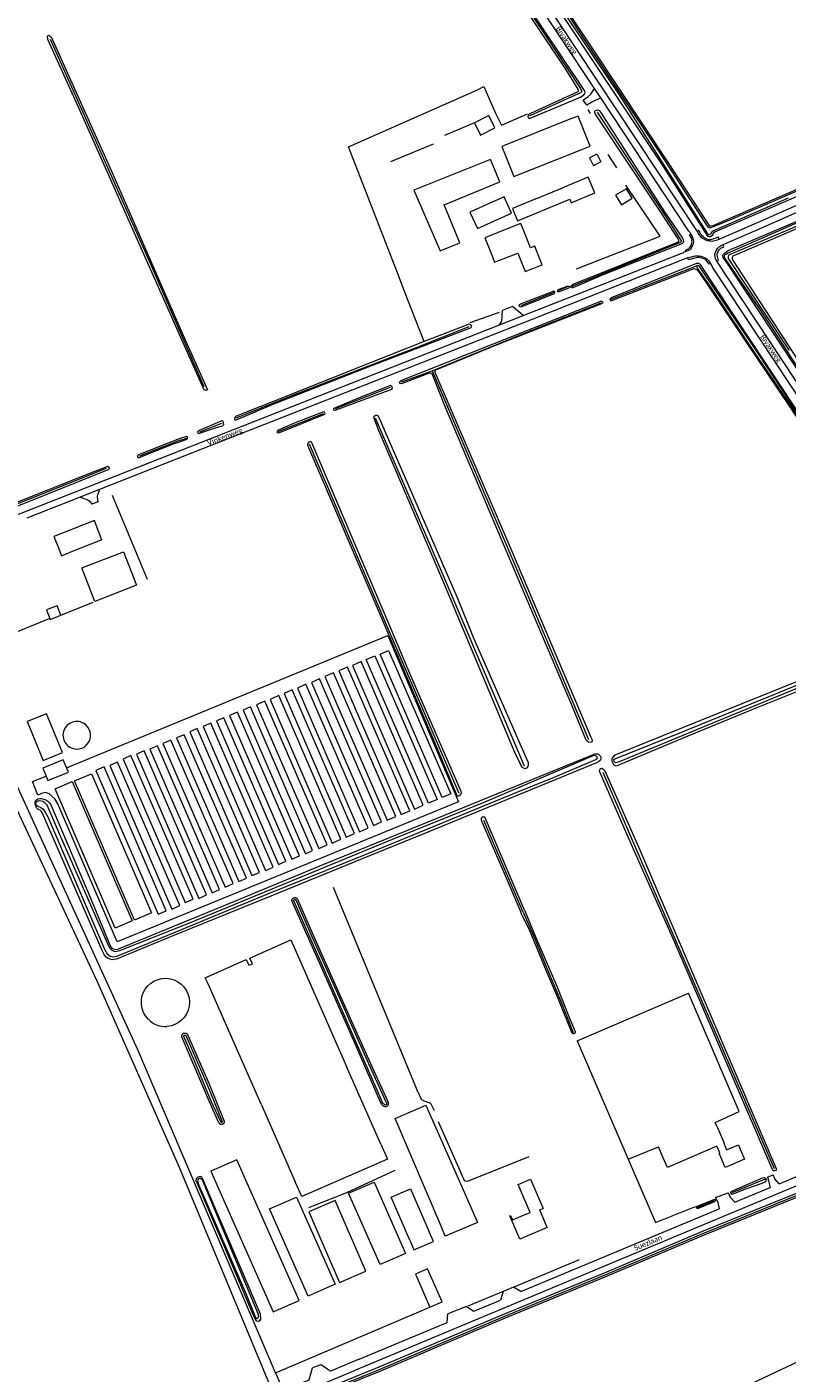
# Model space of a CAD drawing. Extents: x 177628 to 188968, y 384226 to 390673.
# Tile 316 of 393: x 184917 to 185276, y 388135 to 388769. Entities that reach past the tile are written whole.
import ezdxf

# ---------------------------------------------------------------- set-up
doc = ezdxf.new("R2010")
doc.units = 0
for name, color, linetype, lineweight in [('B01_F', 14, 'Continuous', 9), ('B01_T', 14, 'Continuous', 9), ('B02_F', 14, 'Continuous', 9), ('B02_T', 14, 'Continuous', 9), ('B03_T', 14, 'Continuous', 9), ('B11_S', 14, 'Continuous', 9), ('B14_F', 14, 'Continuous', 9), ('T01_F', 253, 'Continuous', 9), ('T02_F', 253, 'RASTER', 9), ('T03_T', 253, 'Continuous', 9), ('T04_F', 253, 'HAAG', 9), ('T05_F', 253, 'Continuous', 9), ('T07_F', 253, 'Continuous', 9), ('T09_F', 253, 'Continuous', 9), ('T22_F', 253, 'Continuous', 9), ('V00_F', 8, 'Continuous', 9), ('V00_T', 8, 'Continuous', 9), ('V06_F', 8, 'Continuous', 9), ('V06_T', 8, 'Continuous', 9), ('W01_F', 253, 'Continuous', 9), ('Z06', 7, 'Continuous', 9)]:
    doc.layers.add(name, color=color, linetype=linetype, lineweight=lineweight)
doc.styles.add('Legend', font='calibri.ttf')
doc.linetypes.add('HAAG', pattern='A,4,-1,[5,TOPOCAD.SHX,S=0.35,R=0,X=-0.35,Y=-0.35],-1', length=6)
doc.linetypes.add('RASTER', pattern='A,4,-1,[4,TOPOCAD.SHX,S=0.5,R=0,X=-0.5,Y=0],-1', length=6)

msp = doc.modelspace()

# ---------------------------------------------------------------- linework, layer by layer
at = {"layer": 'B01_F', "linetype": 'Continuous'}
for points in [[(185154.61, 388226.11), (185160.512, 388212.344)], [(185162.483, 388203.393), (185162.423, 388203.367)]]:
    msp.add_lwpolyline(points, dxfattribs=at)
at = {"layer": 'B01_T', "linetype": 'Continuous'}
for points in [[(185147.476, 388675.733), (185133.057, 388670.049), (185135.818, 388663.092)], [(185158.22, 388661.971), (185156.619, 388665.989), (185154.619, 388665.201), (185152.876, 388669.623)], [(185135.818, 388663.092), (185137.627, 388658.448), (185148.633, 388662.735), (185151.97, 388654.166), (185160.037, 388657.308), (185158.22, 388661.971)], [(184950.798, 388531.973), (184948.977, 388536.654), (184929.868, 388529.225), (184931.682, 388524.561)], [(184952.53, 388527.522), (184950.798, 388531.973)], [(184931.682, 388524.561), (184933.42, 388520.092), (184936.905, 388521.447)], [(185242.482, 388250.89), (185241.576, 388252.854), (185252.869, 388258.064), (185229.079, 388313.823)], [(185176.595, 388291.43), (185200.646, 388235.517)], [(185242.482, 388250.89), (185245.808, 388243.191), (185245.654, 388243.124), (185247.028, 388239.945), (185252.535, 388242.324), (185253.413, 388240.255)], [(185200.646, 388235.517), (185214.942, 388241.318)], [(185217.136, 388236.273), (185214.942, 388241.318)], [(185253.413, 388240.255), (185255.474, 388235.532), (185246.394, 388231.572), (185243.425, 388238.375), (185243.794, 388238.537), (185242.398, 388241.741), (185219.17, 388231.61), (185217.136, 388236.273)], [(185162.483, 388203.393), (185158.995, 388211.664), (185160.512, 388212.344)], [(185162.423, 388203.367), (185149.512, 388197.831), (185144.785, 388208.856), (185145.154, 388209.014), (185146.042, 388206.943), (185150.181, 388208.717)]]:
    msp.add_lwpolyline(points, dxfattribs=at)
at = {"layer": 'B02_F', "linetype": 'Continuous'}
for points in [[(185182.35, 388707.621), (185185.747, 388709.51), (185187.749, 388705.883), (185184.266, 388703.989)], [(184926.222, 388416.172), (184927.059, 388414.118), (184936.695, 388418.047), (184934.306, 388423.907), (184924.67, 388419.978), (184926.222, 388416.172)], [(185016.108, 388235.324), (185003.889, 388229.914), (185033.258, 388163.578), (185045.477, 388168.988)]]:
    msp.add_lwpolyline(points, dxfattribs=at)
at = {"layer": 'B02_T', "linetype": 'Continuous'}
for points in [[(185172.351, 388725.538), (185141.062, 388713.014), (185146.736, 388698.839), (185178.025, 388711.363)], [(185178.025, 388711.363), (185182.676, 388713.226), (185176.995, 388727.398), (185172.351, 388725.538)], [(185140.101, 388696.357), (185135.765, 388706.878), (185099.609, 388692.503), (185111.96, 388663.829), (185121.265, 388667.664), (185113.891, 388685.555), (185140.101, 388696.357)], [(185157.054, 388688.403), (185146.08, 388683.796), (185148.498, 388677.931), (185173.058, 388688.21), (185173.764, 388686.522), (185184.919, 388691.191), (185181.816, 388698.614), (185170.465, 388693.848)], [(185145.652, 388681.538), (185142.183, 388689.31), (185126.024, 388682.098), (185129.493, 388674.326), (185145.652, 388681.538)], [(184949.185, 388498.549), (184943.045, 388514.335), (184962.636, 388521.956), (184968.775, 388506.167), (184949.185, 388498.549)], [(185083.937, 388242.659), (185067.829, 388279.272)], [(185027.523, 388261.539), (185043.631, 388224.926)], [(185127.55, 388210.36), (185129.51, 388205.76), (185114.37, 388199.31), (185112.41, 388203.91)], [(185097.626, 388197.346), (185099.612, 388192.758), (185108.792, 388196.73), (185106.806, 388201.319)], [(185107.149, 388165.816), (185112.844, 388168.301), (185106.045, 388183.883), (185100.35, 388181.397), (185107.149, 388165.816)]]:
    msp.add_lwpolyline(points, dxfattribs=at)
at = {"layer": 'B03_T', "linetype": 'Continuous'}
for points in [[(185194.642, 388690.135), (185197.389, 388685.555), (185202.538, 388688.643), (185199.847, 388693.131), (185194.642, 388690.135)], [(184924.766, 388423.507), (184933.867, 388427.234), (184926.349, 388445.591), (184917.248, 388441.864), (184924.766, 388423.507)]]:
    msp.add_lwpolyline(points, dxfattribs=at)
at = {"layer": 'B11_S', "linetype": 'Continuous'}
for points in [[(185152.876, 388669.623), (185150.065, 388676.754), (185147.476, 388675.733)], [(184952.53, 388527.522), (184936.905, 388521.447)], [(185176.595, 388291.43), (185229.079, 388313.823)], [(185150.181, 388208.717), (185154.343, 388210.501), (185148.732, 388223.589), (185154.61, 388226.11)]]:
    msp.add_lwpolyline(points, dxfattribs=at)
at = {"layer": 'B14_F', "linetype": 'Continuous'}
for points in [[(185128.088, 388724.22), (185130.949, 388718.421), (185137.806, 388721.804), (185134.945, 388727.603), (185128.088, 388724.22)], [(185182.35, 388707.621), (185184.266, 388703.989)], [(185157.054, 388688.403), (185170.465, 388693.848)], [(184933.097, 388491.994), (184931.396, 388496.424), (184926.429, 388494.516)], [(184926.429, 388494.516), (184927.988, 388490.455)], [(184927.988, 388490.455), (184928.129, 388490.087), (184933.097, 388491.994)], [(185106.417, 388403.412), (185077.13, 388471.101), (185081.212, 388472.867), (185110.498, 388405.178), (185106.417, 388403.412)], [(185112.94, 388406.088), (185083.636, 388473.728), (185087.641, 388475.463), (185116.946, 388407.824), (185112.94, 388406.088)], [(185086.989, 388395.432), (185091.046, 388397.188), (185061.731, 388464.915), (185057.674, 388463.159), (185086.989, 388395.432)], [(185093.586, 388398.108), (185097.643, 388399.864), (185068.328, 388467.591), (185064.271, 388465.835), (185093.586, 388398.108)], [(185099.943, 388400.664), (185104, 388402.42), (185074.685, 388470.147), (185070.628, 388468.391), (185099.943, 388400.664)], [(185073.962, 388389.983), (185078.019, 388391.739), (185048.704, 388459.466), (185044.647, 388457.71), (185073.962, 388389.983)], [(185080.536, 388392.948), (185084.263, 388394.561), (185055.084, 388461.975), (185051.357, 388460.362), (185080.536, 388392.948)], [(185054.747, 388382.122), (185058.658, 388383.815), (185029.368, 388451.485), (185025.457, 388449.792), (185054.747, 388382.122)], [(185061.127, 388384.63), (185065.184, 388386.386), (185035.869, 388454.113), (185031.812, 388452.357), (185061.127, 388384.63)], [(185067.725, 388387.427), (185071.585, 388389.098), (185042.274, 388456.814), (185038.414, 388455.143), (185067.725, 388387.427)], [(185041.985, 388376.986), (185045.697, 388378.593), (185016.39, 388446.302), (185012.678, 388444.695), (185041.985, 388376.986)], [(185048.438, 388379.59), (185051.852, 388381.068), (185022.53, 388448.81), (185019.116, 388447.332), (185048.438, 388379.59)], [(185023.251, 388369.244), (185026.76, 388370.763), (184997.415, 388438.56), (184993.906, 388437.041), (185023.251, 388369.244)], [(185029.584, 388371.728), (185033.19, 388373.289), (185003.821, 388441.14), (185000.215, 388439.579), (185029.584, 388371.728)], [(185035.821, 388374.525), (185039.24, 388376.005), (185009.961, 388443.649), (185006.542, 388442.169), (185035.821, 388374.525)], [(185010.609, 388363.866), (185014.37, 388365.494), (184985.062, 388433.205), (184981.301, 388431.577), (185010.609, 388363.866)], [(185017.014, 388366.447), (185020.627, 388368.011), (184991.322, 388435.715), (184987.709, 388434.151), (185017.014, 388366.447)], [(184998.184, 388358.536), (185001.883, 388360.137), (184972.469, 388428.092), (184968.77, 388426.491), (184998.184, 388358.536)], [(185004.421, 388361.213), (185007.985, 388362.756), (184978.681, 388430.457), (184975.117, 388428.914), (185004.421, 388361.213)], [(184979.018, 388351.06), (184982.875, 388352.729), (184953.543, 388420.495), (184949.686, 388418.826), (184979.018, 388351.06)], [(184985.495, 388353.496), (184989.207, 388355.103), (184959.9, 388422.812), (184956.188, 388421.205), (184985.495, 388353.496)], [(184991.781, 388356.558), (184995.496, 388358.166), (184966.21, 388425.825), (184962.495, 388424.217), (184991.781, 388356.558)], [(184938.469, 388413.575), (184966.712, 388348.007), (184958.718, 388344.563), (184930.475, 388410.132), (184938.469, 388413.575)], [(184967.858, 388348.235), (184939.665, 388413.888), (184947.68, 388417.33), (184975.874, 388351.678), (184967.858, 388348.235)], [(185023.475, 388327.738), (185022.196, 388330.417), (185041.559, 388339.049), (185042.772, 388336.227)], [(185042.772, 388336.227), (185067.829, 388279.272)], [(185002.466, 388318.495), (185001.261, 388321.137), (185020.488, 388329.761), (185021.798, 388327)], [(185021.798, 388327), (185023.475, 388327.738)], [(185027.523, 388261.539), (185002.466, 388318.495)], [(184974.556, 388301.365), (184974.297, 388301.569)], [(185112.41, 388203.91), (185090.769, 388254.701), (185105.231, 388261.067), (185127.55, 388210.36)], [(185083.937, 388242.659), (185087.076, 388235.638), (185046.797, 388217.957), (185043.631, 388224.926)], [(185045.477, 388168.988), (185016.108, 388235.324)], [(185068.793, 388219.487), (185080.786, 388224.792), (185095.664, 388191.16), (185083.671, 388185.855), (185068.793, 388219.487)], [(185031.584, 388212.086), (185044.303, 388217.714), (185062.47, 388176.655), (185049.751, 388171.027), (185031.584, 388212.086)], [(185097.626, 388197.346), (185088.857, 388217.604), (185098.038, 388221.578), (185106.806, 388201.319)], [(185062.488, 388216.141), (185050.008, 388210.715), (185064.515, 388177.345), (185076.995, 388182.771), (185062.488, 388216.141)]]:
    msp.add_lwpolyline(points, dxfattribs=at)
for centre, radius, start, end in [((184940.666, 388435.437), 6.514, 80.587638, 261.972869), ((184940.665, 388435.437), 6.514, 261.974586, 80.585921), ((184982.287, 388308.963), 10.84, 224.499796, 274.543156)]:
    msp.add_arc(centre, radius, start, end, dxfattribs=at)
at = {"layer": 'B14_F', "linetype": 'Continuous', "extrusion": (0, 0, -1)}
msp.add_arc((-184982.44, 388309.507), 11.372, 315.729689, 266.441623, dxfattribs=at)
at = {"layer": 'T01_F', "linetype": 'Continuous'}
msp.add_lwpolyline([(184927.988, 388490.455), (184923.666, 388488.712)], dxfattribs=at)
at = {"layer": 'T02_F', "linetype": 'RASTER'}
for points in [[(185104.468, 388621.027), (185096.588, 388641.013), (185094.92, 388645.179), (185091.814, 388653.502), (185072.015, 388704.45), (185068.771, 388712.896), (185129.588, 388739.771), (185132.497, 388741.337), (185138.041, 388728.783), (185140.873, 388723.052), (185153.092, 388728.508)], [(185126.089, 388630.005), (185139.964, 388634.929)], [(185213.418, 388205.664), (185232.299, 388213.294)]]:
    msp.add_lwpolyline(points, dxfattribs=at)
at = {"layer": 'T03_T', "linetype": 'Continuous'}
msp.add_lwpolyline([(185034.387, 388134.77), (185107.149, 388165.816)], dxfattribs=at)
at = {"layer": 'T04_F', "linetype": 'HAAG'}
for points in [[(185182.812, 388728.643), (185181.789, 388730.507)], [(185128.088, 388724.22), (185114.016, 388718.195)], [(185108.6, 388714.073), (185088.532, 388705.883)], [(185176.175, 388655.41), (185215.758, 388670.736), (185199.507, 388694.757)], [(184957.281, 388548.593), (184973.851, 388508.996)], [(184933.097, 388491.994), (184948.438, 388498.168)], [(184923.666, 388488.712), (184909.063, 388482.826)], [(185200.646, 388235.517), (185213.418, 388205.664)], [(185146.845, 388175.372), (185177.666, 388188.284)], [(185141.727, 388173.131), (185125.023, 388166.312)]]:
    msp.add_lwpolyline(points, dxfattribs=at)
at = {"layer": 'T05_F', "linetype": 'Continuous'}
for points in [[(185195.269, 388702.96), (185191.131, 388709.263)], [(184935.88, 388420.046), (185087.24, 388482.416), (185120.609, 388404.045), (184959.703, 388338.044), (184931.797, 388403.061), (184930.376, 388405.452), (184927.645, 388407.893), (184925.915, 388408.436), (184924.065, 388408.043), (184922.354, 388407.252), (184919.844, 388413.601), (184926.222, 388416.172)]]:
    msp.add_lwpolyline(points, dxfattribs=at)
at = {"layer": 'T07_F', "linetype": 'Continuous'}
for points in [[(185045.201, 388812.462), (185109.483, 388834.57), (185114.355, 388835.963), (185115.094, 388835.724), (185115.871, 388834.716), (185178.138, 388740.398), (185178.75, 388738.947), (185178.156, 388738.413), (185177.265, 388737.952), (185154.172, 388727.423)], [(185000.696, 388599.768), (184975.365, 388657.799), (184946.332, 388723.106), (184928.32, 388763.447)], [(185185.914, 388729.268), (185220.583, 388676.513), (185225.748, 388668.332), (185225.611, 388668.06), (185225.13, 388667.734), (185192.167, 388654.467), (185174.11, 388647.032)], [(185192.596, 388641.103), (185233.262, 388656.864)], [(185165.486, 388644.207), (185149.969, 388637.941)], [(185165.744, 388644.312), (185165.486, 388644.207)], [(185171.73, 388646.729), (185167.749, 388645.121)], [(185108.237, 388607.311), (185153.6, 388625.807), (185187.906, 388639.339)], [(185125.556, 388627.933), (185101.039, 388618.221), (185073.591, 388607.69), (185044.451, 388596.385), (185015.648, 388584.918)], [(185093.876, 388602.003), (185108.237, 388607.311)], [(185108.237, 388607.311), (185149.333, 388510.628), (185181.955, 388433.452)], [(185088.386, 388599.437), (185062.416, 388589.369)], [(185035.598, 388578.709), (185056.979, 388587.132)], [(185151.742, 388420.92), (185112.594, 388512.81), (185081.546, 388584.941)], [(184998.65, 388578.494), (185009.12, 388582.557)], [(184989.091, 388574.364), (184970.233, 388567.1)], [(184989.636, 388574.574), (184989.091, 388574.364)], [(184989.636, 388574.574), (184992.358, 388575.577)], [(185050.214, 388572.789), (185086.062, 388488.797), (185120.759, 388408.164)], [(184954.576, 388561.185), (184917.937, 388546.548), (184871.675, 388528.289)], [(185269.548, 388231.036), (185188.738, 388417.911)], [(185150.927, 388352.382), (185132.588, 388395.243)], [(185101.613, 388266.999), (185061.69, 388363.615)], [(185151.08, 388352.024), (185150.927, 388352.382)], [(185151.08, 388352.024), (185157.002, 388338.374), (185162.042, 388325.998), (185168.758, 388310.323), (185174.733, 388295.319)], [(185101.613, 388266.999), (185102.994, 388263.93), (185103.355, 388263.594), (185103.755, 388263.331), (185104.448, 388263.099), (185106.017, 388262.523), (185106.6, 388262.293), (185107.292, 388261.951), (185107.58, 388261.616), (185109.143, 388258.508)], [(185111.006, 388253.253), (185122.942, 388226.28), (185123.329, 388225.5), (185124.151, 388225.152), (185125.298, 388225.343), (185153.87, 388236.778)], [(185043.964, 388120.422), (185083.688, 388136.596), (185141.599, 388161.183), (185189.814, 388181.045), (185235.814, 388200.465), (185280.318, 388218.555), (185310.205, 388231.137), (185346.004, 388245.728)], [(185050.13, 388212.848), (185067.905, 388219.875), (185090.687, 388230.411)], [(185265.146, 388226.154), (185249.422, 388219.727)], [(185233.196, 388212.791), (185241.195, 388216.116)]]:
    msp.add_lwpolyline(points, dxfattribs=at)
at = {"layer": 'T09_F', "linetype": 'Continuous'}
for points in [[(185275.992, 388908.366), (185204.299, 388876.016), (185129.982, 388842.678), (185128.853, 388842.018), (185128.139, 388841.547), (185127.914, 388840.944), (185128.338, 388839.707), (185130.082, 388836.212), (185151.766, 388801.853), (185217.157, 388703.652)], [(185298.686, 388700.793), (185240.453, 388675.613), (185239.689, 388675.406), (185239.049, 388675.398), (185219.991, 388704.808), (185183.239, 388760.028), (185131.46, 388838.203), (185130.923, 388839.531), (185130.889, 388840.231), (185131.349, 388840.943), (185131.892, 388841.478), (185169.131, 388857.969), (185219.715, 388880.79), (185277.682, 388906.707)], [(185170.746, 388749.999), (185176.919, 388740.068), (185177.059, 388739.645), (185177.064, 388739.161), (185176.878, 388738.859), (185154.621, 388728.553), (185153.93, 388728.29), (185153.371, 388727.385), (185153.504, 388726.743), (185153.736, 388726.471), (185154.416, 388726.404), (185178.09, 388736.333), (185179.624, 388737.468), (185180.216, 388738.064), (185180.32, 388738.544), (185179.996, 388739.369), (185160.153, 388768.989), (185115.722, 388836.219)], [(185138.56, 388798.294), (185170.746, 388749.999)], [(184942.284, 388729.836), (184927.033, 388763.465), (184926.913, 388764.985), (184927.224, 388765.337), (184927.528, 388765.476), (184928.007, 388765.118), (184928.688, 388764.434), (184957.619, 388699.919), (184989.825, 388626.199), (185001.468, 388600.101), (185002.22, 388598.346), (185001.869, 388598.081), (185001.566, 388597.941), (185000.83, 388598.287), (185000.469, 388598.961), (184942.284, 388729.836)], [(185199.288, 388658.035), (185223.573, 388667.811), (185224.243, 388668.118), (185224.515, 388668.351), (185224.554, 388668.855), (185224.226, 388669.57), (185216.351, 388681.628), (185185.142, 388728.262), (185184.651, 388729.334), (185185.048, 388730.003), (185186.247, 388730.336), (185186.895, 388729.984), (185187.487, 388729.282), (185217.388, 388682.679), (185226.191, 388669.767), (185226.539, 388669.008), (185226.671, 388668.365), (185226.567, 388667.885), (185226.194, 388667.282), (185189.053, 388652.642), (185174.456, 388646.386), (185173.931, 388646.47), (185173.682, 388646.897), (185173.604, 388647.185), (185174.017, 388647.699), (185174.691, 388648.116), (185199.288, 388658.035)], [(185217.157, 388703.652), (185237.991, 388670.835), (185238.595, 388670.611), (185239.381, 388670.613), (185240.063, 388670.997), (185240.605, 388671.532), (185240.744, 388672.168), (185241.463, 388672.784), (185274.935, 388687.191), (185339.27, 388715.453)], [(185288.33, 388595.931), (185247.352, 388657.874), (185245.411, 388660.705), (185245.209, 388661.615), (185245.369, 388662.046), (185246.158, 388662.98), (185247.764, 388664.002), (185288.706, 388681.474)], [(185288.791, 388678.007), (185249.915, 388661.338), (185249.605, 388660.766), (185249.612, 388660.126), (185250.046, 388659.179), (185291.378, 388595.682)], [(185276.576, 388590.461), (185313.611, 388535.233), (185313.994, 388534.582), (185314.354, 388534.581), (185314.74, 388534.773), (185314.982, 388535.253), (185314.91, 388535.518), (185278.846, 388590.561), (185234.802, 388657.142), (185234.08, 388657.829), (185232.778, 388657.894), (185192.543, 388641.645), (185192.024, 388641.001), (185192.055, 388640.71), (185192.336, 388640.431), (185192.875, 388640.475), (185231.786, 388655.506), (185232.91, 388655.053), (185234.201, 388653.457), (185276.576, 388590.461)], [(185165.682, 388643.541), (185149.975, 388637.277), (185149.454, 388637.47), (185149.253, 388638.027), (185149.402, 388638.528), (185150.32, 388639.003), (185162.87, 388643.943), (185165.311, 388644.802)], [(185165.682, 388643.541), (185165.931, 388643.729), (185166.076, 388644.062), (185166.075, 388644.311), (185165.992, 388644.561), (185165.867, 388644.727), (185165.311, 388644.802)], [(185167.975, 388644.456), (185167.829, 388644.456), (185167.663, 388644.539), (185167.517, 388644.726), (185167.371, 388645.1), (185167.391, 388645.266), (185167.585, 388645.603)], [(185167.585, 388645.603), (185172.042, 388647.172), (185172.701, 388647.149), (185173.047, 388646.984), (185172.854, 388646.462), (185171.826, 388645.992), (185167.975, 388644.456)], [(185143.622, 388521.525), (185114.18, 388590.776), (185108.497, 388605.067), (185108.15, 388605.824), (185107.828, 388606.083), (185107.272, 388606.185), (185105.956, 388605.836), (185093.811, 388601.136), (185093.094, 388601.367), (185092.775, 388601.73), (185093.045, 388602.363), (185093.97, 388602.787), (185187.709, 388640.09), (185188.081, 388640.057), (185188.445, 388639.817), (185188.618, 388639.439), (185188.505, 388639.132), (185187.996, 388638.797), (185138.103, 388619.192), (185109.822, 388607.506), (185109.498, 388607.103), (185109.484, 388606.689), (185145.101, 388523.627), (185183.429, 388433.386), (185183.62, 388432.88), (185183.354, 388432.087), (185181.839, 388432.236), (185180.735, 388433.128), (185174.021, 388449.671), (185143.622, 388521.525)], [(185032.085, 388592.349), (185015.873, 388585.813), (185015.129, 388585.262), (185015.064, 388584.602), (185015.243, 388584.212), (185015.772, 388584.087), (185016.509, 388584.425), (185034.076, 388591.897), (185079.748, 388609.728), (185125.554, 388627.149), (185126.599, 388627.733), (185126.877, 388628.385), (185126.449, 388628.976), (185125.627, 388629.281), (185104.468, 388621.027)], [(185104.468, 388621.027), (185080.172, 388611.55), (185032.085, 388592.349)], [(185073.71, 388594.47), (185061.868, 388589.553), (185061.57, 388589.314), (185061.682, 388588.959), (185062.127, 388588.654), (185062.46, 388588.704), (185089.15, 388598.644), (185089.535, 388599.024), (185089.288, 388599.675), (185088.605, 388600.277), (185073.71, 388594.47)], [(185043.626, 388582.72), (185035.225, 388579.176), (185034.955, 388578.544), (185035.128, 388578.165), (185035.891, 388578.057), (185057.572, 388586.821), (185057.709, 388587.189), (185057.417, 388587.717), (185056.987, 388587.876), (185043.626, 388582.72)], [(185113.721, 388507.264), (185082.866, 388579.379), (185080.685, 388585.249), (185080.828, 388585.824), (185081.612, 388586.336), (185082.151, 388586.379), (185082.68, 388586.113), (185120.404, 388499.233), (185127.506, 388481.683), (185153.418, 388422.613), (185153.511, 388421.698), (185153.316, 388420.761), (185152.689, 388419.969), (185151.822, 388419.658), (185150.838, 388420.311), (185149.736, 388422.166), (185147.129, 388427.296), (185113.721, 388507.264)], [(185006.469, 388580.555), (185009.42, 388581.33), (185010.018, 388581.972), (185009.646, 388583.585), (185009.05, 388583.627), (184998.068, 388578.962), (184997.801, 388578.63), (184997.613, 388578.124), (184998.048, 388577.746), (185006.469, 388580.555)], [(184988.912, 388575.147), (184969.702, 388567.7), (184969.234, 388567.118), (184969.266, 388566.818), (184969.489, 388566.447), (184970.128, 388566.426), (184987.01, 388573.217), (184989.205, 388573.866)], [(184989.205, 388573.866), (184992.592, 388575.12), (184992.82, 388575.328), (184992.932, 388575.64), (184992.91, 388576.077), (184992.723, 388576.224), (184992.444, 388576.263), (184988.912, 388575.147)], [(185081.33, 388497.663), (185108.767, 388433.225), (185119.975, 388406.785), (185120.697, 388406.903), (185121.468, 388407.286), (185121.903, 388407.862), (185122.024, 388408.222), (185121.857, 388408.92), (185097.716, 388464.547), (185087.945, 388487.667), (185051.658, 388572.967), (185051.289, 388573.663), (185050.924, 388573.903), (185050.148, 388573.598), (185049.552, 388573.121), (185049.398, 388572.236), (185081.33, 388497.663)], [(184884.904, 388534.401), (184870.845, 388529.009), (184870.108, 388528.671), (184869.79, 388528.105), (184870.111, 388527.518), (184870.617, 388527.33), (184913.359, 388543.766), (184955.089, 388560.579), (184955.609, 388560.817), (184956.07, 388561.186), (184955.915, 388561.639), (184955.163, 388562.134), (184941.988, 388556.989), (184884.904, 388534.401)], [(185283.308, 388461.981), (185308.326, 388472.304), (185309.745, 388472.348), (185310.513, 388471.648), (185310.967, 388470.613), (185311.205, 388469.53), (185311.01, 388468.592), (185310.287, 388467.993), (185261.528, 388448.523), (185225.987, 388433.875), (185194.949, 388420.924), (185193.82, 388421.504), (185193.127, 388423.021), (185193.082, 388424.32), (185193.493, 388425.064), (185194.458, 388426.264), (185254.366, 388450.491), (185283.308, 388461.981)], [(185103.506, 388388.682), (185074.408, 388376.802), (185032.132, 388359.635), (184986.74, 388341.154), (184959.434, 388329.843), (184957.269, 388329.497), (184955.386, 388330.111), (184954.382, 388330.898), (184953.613, 388332.093), (184952.635, 388333.886), (184924.169, 388399.384), (184923.481, 388400.182), (184922.382, 388400.512), (184921.635, 388401.252), (184921.031, 388402.938), (184921.034, 388403.874), (184921.422, 388404.856), (184922.243, 388405.439), (184923.168, 388405.635), (184923.999, 388405.668), (184925.074, 388405.326), (184926.115, 388404.937), (184927.072, 388404.303), (184927.843, 388403.517), (184928.553, 388402.38), (184946.761, 388359.481), (184956.49, 388335.771), (184957.202, 388335.102), (184958.628, 388334.467), (184960.243, 388334.568), (184960.407, 388334.708), (185011.645, 388355.771), (185056.756, 388374.463), (185102.066, 388392.875), (185183.784, 388426.27), (185185.084, 388426.711), (185186.09, 388426.685), (185186.838, 388426.414), (185187.398, 388425.757), (185187.665, 388425.043), (185187.779, 388424.106), (185187.403, 388423.51), (185186.724, 388423.056), (185185.622, 388422.45), (185103.506, 388388.682)], [(185200.728, 388387.022), (185187.117, 388418.456), (185187.27, 388419.127), (185187.661, 388419.753), (185188.202, 388419.86), (185188.872, 388419.49), (185189.519, 388418.731), (185205.456, 388382.832), (185270.436, 388231.207), (185270.347, 388230.299), (185269.783, 388230.019), (185268.918, 388230.129), (185268.423, 388231.018), (185222.536, 388337.778), (185200.728, 388387.022)], [(185151.802, 388353.01), (185133.198, 388396.518), (185132.572, 388397.017), (185131.835, 388396.868), (185131.358, 388396.198), (185131.355, 388395.333), (185141.591, 388371.567), (185149.955, 388352.005), (185150.072, 388351.769)], [(185085.39, 388260.512), (185085.268, 388260.574), (185085.047, 388260.714), (185084.841, 388260.875), (185084.653, 388261.057), (185084.483, 388261.256), (185084.313, 388261.504), (185082.82, 388264.977), (185072.339, 388288.823), (185056.75, 388324.286), (185042.173, 388357.055), (185042.13, 388357.195), (185042.103, 388357.33), (185042.09, 388357.467), (185042.091, 388357.604), (185042.105, 388357.741), (185042.133, 388357.876), (185042.175, 388358.007), (185042.23, 388358.133), (185042.297, 388358.253), (185042.376, 388358.366), (185042.466, 388358.47), (185042.566, 388358.565), (185042.674, 388358.649), (185042.791, 388358.722), (185042.915, 388358.783), (185043.044, 388358.83), (185043.177, 388358.865), (185043.313, 388358.886), (185043.451, 388358.893), (185043.588, 388358.886), (185043.724, 388358.866), (185043.858, 388358.832), (185043.987, 388358.784), (185044.111, 388358.724), (185044.228, 388358.652), (185044.337, 388358.568), (185044.437, 388358.474), (185044.527, 388358.37), (185044.606, 388358.257), (185044.674, 388358.137), (185052.239, 388340.827), (185063.648, 388315.418), (185077.501, 388284.194), (185087.107, 388263.043), (185087.148, 388262.989), (185087.247, 388262.82), (185087.329, 388262.641), (185087.39, 388262.454), (185087.432, 388262.262)], [(185151.802, 388353.01), (185156.645, 388341.201), (185161.401, 388329.807), (185166.908, 388317.216), (185172.573, 388302.819), (185175.615, 388295.757), (185175.611, 388295.513), (185175.547, 388295.082), (185175.241, 388294.749), (185174.996, 388294.715), (185174.489, 388294.723), (185174.172, 388294.935), (185170.434, 388304.207), (185166.93, 388312.855), (185162.349, 388323.476), (185157.707, 388334.905), (185153.853, 388344.029), (185150.072, 388351.769)], [(185009.524, 388252.107), (185009.406, 388252.046), (185009.283, 388251.997), (185009.156, 388251.961), (185009.025, 388251.938), (185008.893, 388251.928), (185008.76, 388251.931), (185008.629, 388251.948), (185008.5, 388251.978), (185008.374, 388252.02), (185008.254, 388252.075), (185008.139, 388252.142), (185008.032, 388252.22), (185007.933, 388252.309), (185007.844, 388252.407), (185007.765, 388252.513), (185007.697, 388252.627), (185007.659, 388252.708), (185003.153, 388262.57), (184995.103, 388281.806), (184990.215, 388293.176), (184990.177, 388293.374), (184990.164, 388293.518), (184990.165, 388293.662), (184990.181, 388293.806), (184990.21, 388293.947), (184990.253, 388294.085), (184990.31, 388294.218), (184990.379, 388294.345), (184990.46, 388294.465), (184990.553, 388294.576), (184990.656, 388294.677), (184990.769, 388294.768), (184990.89, 388294.847), (184991.018, 388294.914), (184991.152, 388294.968), (184991.291, 388295.009), (184991.433, 388295.036), (184991.577, 388295.049), (184991.721, 388295.047), (184991.865, 388295.032), (184992.006, 388295.002), (184992.144, 388294.959), (184992.277, 388294.902), (184992.404, 388294.833), (184992.524, 388294.752), (184992.635, 388294.659), (184992.736, 388294.556), (184992.827, 388294.443), (184992.924, 388294.294)], [(184992.924, 388294.294), (185002.869, 388271.393), (185010.171, 388253.459), (185010.175, 388253.199), (185010.164, 388253.066), (185010.139, 388252.936), (185010.102, 388252.809), (185010.052, 388252.686), (185009.99, 388252.569), (185009.916, 388252.459), (185009.832, 388252.357), (185009.738, 388252.263), (185009.635, 388252.18), (185009.524, 388252.107)], [(185087.432, 388262.262), (185087.452, 388262.066), (185087.452, 388261.87), (185087.431, 388261.681), (185087.432, 388261.675), (185087.438, 388261.547), (185087.43, 388261.419), (185087.41, 388261.292), (185087.378, 388261.168), (185087.333, 388261.048), (185087.277, 388260.933), (185087.209, 388260.824), (185087.131, 388260.722), (185087.043, 388260.629), (185086.947, 388260.544), (185086.842, 388260.47), (185086.731, 388260.406), (185086.614, 388260.354), (185086.492, 388260.314), (185086.367, 388260.285), (185086.24, 388260.27), (185086.112, 388260.267), (185085.984, 388260.277), (185085.858, 388260.3), (185085.734, 388260.335), (185085.615, 388260.382), (185085.501, 388260.44), (185085.393, 388260.51), (185085.39, 388260.512)], [(185043.558, 388121.418), (185083.275, 388137.589), (185141.184, 388162.176), (185189.4, 388182.038), (185235.402, 388201.459), (185279.912, 388219.552), (185326.65, 388238.787), (185345.938, 388246.46)], [(185044.271, 388119.668), (185084.001, 388135.844), (185141.913, 388160.432), (185190.128, 388180.294), (185236.125, 388199.713), (185280.624, 388217.801), (185313.737, 388231.288), (185346.26, 388245.017)], [(185016.283, 388180.13), (185024.095, 388161.223), (185025.307, 388159.371), (185026.266, 388159.204), (185027.063, 388159.6), (185027.462, 388160.207), (185027.281, 388162.454), (184999.981, 388226.487), (184999.538, 388227.026), (184998.93, 388227.426), (184997.689, 388227.101), (184996.891, 388226.238), (184996.772, 388225.419), (184997.726, 388223.497), (185016.283, 388180.13)], [(185255.921, 388221.386), (185249.95, 388219.021), (185249.493, 388218.974), (185249.109, 388219.384), (185249.063, 388220.082), (185249.497, 388220.417), (185263.969, 388226.824), (185264.812, 388226.942), (185265.243, 388226.556), (185265.627, 388225.906), (185265.263, 388224.944), (185263.674, 388224.155), (185255.921, 388221.386)], [(185233.108, 388213.352), (185240.96, 388216.589)], [(185241.254, 388215.497), (185233.55, 388212.318)]]:
    msp.add_lwpolyline(points, dxfattribs=at)
at = {"layer": 'T09_F', "linetype": 'Continuous', "extrusion": (0, 0, -1)}
for centre, radius, start, end in [((-185241.142, 388216.052), 0.567, 71.292615, 258.570409), ((-185233.376, 388212.855), 0.565, 252.098654, 61.61121)]:
    msp.add_arc(centre, radius, start, end, dxfattribs=at)
at = {"layer": 'T22_F', "linetype": 'Continuous'}
for points in [[(185181.159, 388732.462), (185179.411, 388734.891)], [(185146.07, 388637.608), (185141.301, 388635.733)], [(184950.668, 388545.575), (184947.665, 388544.389)], [(185266.306, 388227.063), (185269.014, 388228.138)], [(185241.769, 388217.543), (185247.768, 388219.712)], [(185146.589, 388175.148), (185141.727, 388173.131)], [(185124.339, 388166.03), (185115.655, 388162.652)], [(185055.745, 388138.626), (185051.749, 388137.2)]]:
    msp.add_lwpolyline(points, dxfattribs=at)
at = {"layer": 'V00_F', "linetype": 'Continuous'}
for points in [[(185229.235, 388673.173), (185229.476, 388672.781)], [(185229.476, 388672.781), (185230.102, 388671.764)], [(185230.033, 388670.581), (185229.51, 388671.466), (185230.102, 388671.764)], [(185230.102, 388671.764), (185230.972, 388670.35)], [(185234.906, 388671.71), (185233.863, 388673.375), (185233.094, 388672.961)], [(185243.539, 388669.421), (185243.135, 388670.335), (185240.47, 388669.328)], [(185227.959, 388663.601), (185226.81, 388663.178)], [(185227.959, 388663.601), (185227.687, 388664.219), (185229.154, 388665.014)], [(185229.285, 388664.089), (185227.959, 388663.601)], [(185228.735, 388660.476), (185231.516, 388661.349), (185232.207, 388661.466)], [(185242.34, 388659.011), (185243.142, 388659.336), (185242.642, 388661.244)], [(185244.895, 388665.359), (185245.743, 388665.866), (185245.323, 388666.783)], [(185233.207, 388660.66), (185229.017, 388659.582), (185228.735, 388660.476)], [(185239.366, 388657.875), (185238.804, 388657.531), (185237.911, 388658.752), (185237.151, 388659.528)], [(185238.48, 388659.293), (185239.366, 388657.875)], [(185239.366, 388657.875), (185240.415, 388656.197)], [(185139.972, 388628.948), (185141.056, 388630.704), (185141.301, 388635.733)], [(185151.088, 388633.321), (185146.07, 388637.608)], [(184942.194, 388547.68), (184945.866, 388546.424), (184947.259, 388545.33), (184947.665, 388544.389)], [(184951.405, 388551.316), (184950.297, 388548.237), (184950.461, 388546.161), (184950.668, 388545.575)]]:
    msp.add_lwpolyline(points, dxfattribs=at)
for centre, radius, start, end in [((185224.727, 388667.758), 6.01, 8.516552, 28.015109), ((185227.157, 388668.104), 3.556, 332.321044, 8.805087), ((185227.207, 388667.755), 3.362, 305.397492, 337.205189), ((185233.66, 388654.801), 5.876, 53.551566, 94.419543)]:
    msp.add_arc(centre, radius, start, end, dxfattribs=at)
at = {"layer": 'V00_F', "linetype": 'Continuous', "extrusion": (0, 0, -1)}
for centre, radius, start, end in [((-185226.05, 388668.366), 5.307, 158.042857, 212.557302), ((-185239.073, 388674.258), 4.885, 300.324603, 328.552987), ((-185239.077, 388672.598), 3.554, 246.925559, 314.01809), ((-185228.102, 388666.369), 2.569, 199.543605, 242.582292), ((-185232.839, 388651.942), 9.545, 86.205254, 107.70144), ((-185234.261, 388655.683), 5.553, 105.46215, 139.450452), ((-185245.999, 388661.912), 3.423, 348.739943, 44.771187), ((-185245.646, 388663.031), 2.446, 31.877066, 72.122115)]:
    msp.add_arc(centre, radius, start, end, dxfattribs=at)
at = {"layer": 'V00_T', "linetype": 'Continuous'}
for points in [[(185245.323, 388666.783), (185260.273, 388673.309), (185554.534, 388803.03), (185742.385, 388885.94), (185790.96, 388907.248)], [(185184.704, 388740.418), (185123.491, 388832.866)], [(185127.121, 388834.394), (185134.381, 388822.303), (185148.132, 388801.338), (185233.094, 388672.961)], [(185243.539, 388669.421), (185262.612, 388677.747), (185464.111, 388766.637)], [(185187.652, 388735.967), (185184.704, 388740.418)], [(185229.235, 388673.173), (185187.652, 388735.967)], [(185233.094, 388672.961), (185233.98, 388671.622)], [(185242.684, 388669.048), (185243.539, 388669.421)], [(185151.088, 388633.321), (185225.955, 388662.772)], [(185244.573, 388666.456), (185245.323, 388666.783)], [(185227.82, 388660.163), (185154.856, 388631.341), (184999.998, 388570.496), (184951.405, 388551.316)], [(185459.871, 388324.504), (185343.826, 388499.999), (185240.415, 388656.197)], [(185242.362, 388658.977), (185242.34, 388659.011)], [(185474.399, 388308.136), (185428.706, 388377.131), (185347.539, 388500), (185242.362, 388658.977)], [(185139.972, 388628.948), (185151.088, 388633.321)], [(184879.618, 388526.462), (185139.972, 388628.948)], [(184942.194, 388547.68), (184917.075, 388537.766)], [(184951.405, 388551.316), (184942.194, 388547.68)]]:
    msp.add_lwpolyline(points, dxfattribs=at)
at = {"layer": 'V00_T', "linetype": 'Continuous', "extrusion": (0, 0, -1)}
for centre, radius, start, end in [((-185223.476, 388669.362), 6.906, 146.507673, 150.326266), ((-185246.608, 388661.788), 5.092, 326.950459, 66.440969)]:
    msp.add_arc(centre, radius, start, end, dxfattribs=at)
at = {"layer": 'V00_T', "linetype": 'Continuous'}
for centre, radius, start, end in [((185239.864, 388675.517), 7.057, 213.500658, 293.550694), ((185223.438, 388669.176), 6.881, 291.457323, 299.344443), ((185231.687, 388650.354), 10.544, 106.256157, 111.513067)]:
    msp.add_arc(centre, radius, start, end, dxfattribs=at)
at = {"layer": 'V06_F', "linetype": 'Continuous'}
for points in [[(185179.411, 388734.891), (185181.637, 388736.387), (185183.039, 388737.717), (185184.704, 388740.418)], [(185187.652, 388735.967), (185184.085, 388734.279), (185181.159, 388732.462)], [(185034.387, 388134.77), (184969.389, 388287.18), (184912.976, 388410.502), (184886.08, 388474.23)], [(184713.46, 387992.08), (184815.382, 388034.545), (185033.588, 388124.652), (184989.018, 388231.567), (184950.354, 388319.11), (184912.3, 388400.853), (184909.266, 388393.681), (184845.334, 388285.412), (184753.479, 388127.777), (184702.46, 388036.91)], [(185357.305, 388234.091), (185372.039, 388212.874), (185378.952, 388199.816), (185384.391, 388191.25), (185309.207, 388153.495), (185208.033, 388105.715), (185092.069, 388046.43), (185090.247, 388048.421), (185033.897, 388120.247), (185072.02, 388136.07)], [(185266.306, 388227.063), (185266.799, 388225.418), (185267.554, 388222.231)], [(185271.729, 388223.976), (185269.788, 388226.362), (185269.014, 388228.138)], [(185241.769, 388217.543), (185242.866, 388215.117), (185243.565, 388212.205)], [(185250.894, 388215.268), (185249.017, 388217.415), (185247.768, 388219.712)], [(185141.727, 388173.131), (185140.378, 388169.081)], [(185150.069, 388173.131), (185146.589, 388175.148)], [(185124.339, 388166.03), (185127.919, 388163.874)], [(185115.208, 388158.562), (185115.655, 388162.652)], [(185073.76, 388141.24), (185060.271, 388135.67), (185055.745, 388138.626)], [(185034.387, 388134.77), (185037.938, 388126.448), (185050.201, 388131.512), (185051.749, 388137.2)]]:
    msp.add_lwpolyline(points, dxfattribs=at)
at = {"layer": 'V06_T', "linetype": 'Continuous'}
for points in [[(185271.729, 388223.976), (185428.263, 388289.395)], [(185346.291, 388250.67), (185072.02, 388136.07)], [(185250.894, 388215.268), (185267.554, 388222.231)], [(185150.069, 388173.131), (185243.565, 388212.205)], [(185127.919, 388163.874), (185140.378, 388169.081)], [(185073.76, 388141.24), (185115.208, 388158.562)]]:
    msp.add_lwpolyline(points, dxfattribs=at)
at = {"layer": 'W01_F', "linetype": 'Continuous'}
for points in [[(185129.61, 388840.749), (185129.379, 388840.786), (185129.019, 388840.478), (185130.13, 388838.053), (185160.456, 388790.765), (185196.282, 388737.41), (185237.846, 388672.158), (185238.667, 388671.461), (185239.731, 388671.948), (185240.079, 388672.752), (185240.589, 388673.2), (185276.109, 388688.76)], [(185303.312, 388702.012), (185248.891, 388678.507), (185239.594, 388674.748), (185239.061, 388674.504), (185238.349, 388674.965), (185216.138, 388709.226), (185179.327, 388764.419), (185130.307, 388839.852), (185129.61, 388840.749)], [(185288.544, 388596.597), (185262.497, 388636.599), (185246.341, 388660.285), (185245.946, 388660.908), (185245.975, 388661.324), (185246.234, 388661.955), (185246.723, 388662.325), (185247.404, 388662.674), (185286.538, 388679.837)], [(185286.934, 388678.336), (185248.727, 388662.182), (185248.287, 388661.944), (185247.873, 388661.572), (185247.662, 388661.073), (185247.813, 388660.264), (185276.509, 388616.795)], [(185233.262, 388656.864), (185233.593, 388657.016), (185233.782, 388656.969), (185258.42, 388620.471), (185280.753, 388586.89), (185314.504, 388535.568), (185314.503, 388535.207), (185314.334, 388535.063), (185314.117, 388535.016), (185276.774, 388591.712), (185262.341, 388612.716), (185239.602, 388646.745), (185233.22, 388655.643), (185233.096, 388655.987), (185233.102, 388656.557), (185233.262, 388656.864)], [(185279.315, 388458.812), (185306.356, 388469.899), (185308.932, 388470.999), (185309.365, 388470.973), (185309.629, 388470.564), (185309.844, 388470.13), (185309.674, 388469.746), (185309.409, 388469.554), (185284.656, 388459.303), (185240.061, 388441), (185196.406, 388422.983), (185194.552, 388422.483), (185193.929, 388423.135), (185193.883, 388423.952), (185194.269, 388424.384), (185223.09, 388435.755), (185279.315, 388458.812)], [(185147.01, 388408.181), (185165.406, 388415.515), (185184.309, 388423.521), (185185.321, 388424.023), (185185.875, 388424.359), (185186.117, 388424.839), (185186.045, 388425.224), (185185.878, 388425.441), (185185.253, 388425.731), (185184.484, 388425.83), (185133.361, 388403.985), (185090.14, 388386.544), (184994.089, 388347.071), (184960.837, 388333.86), (184958.959, 388333.288), (184958.214, 388333.459), (184957.254, 388334.062), (184956.342, 388334.931), (184955.816, 388335.991), (184933.681, 388386.488), (184926.725, 388402.55), (184925.646, 388403.635), (184924.637, 388404.215), (184923.243, 388404.484), (184922.352, 388404.342), (184921.509, 388403.863), (184921.243, 388403.19), (184921.458, 388402.636), (184922.274, 388401.961), (184923.667, 388401.452), (184924.651, 388400.679), (184925.778, 388399.257), (184926.95, 388397.017), (184953.743, 388334.601), (184954.94, 388332.313), (184956.404, 388331.299), (184958.183, 388330.981), (184959.964, 388331.506), (185030.805, 388360.681), (185076.314, 388379.077), (185147.01, 388408.181)], [(185085.018, 388261.893), (185083.556, 388265.297), (185073.073, 388289.146), (185057.484, 388324.61), (185042.926, 388357.337)], [(185043.955, 388357.779), (185051.505, 388340.503), (185062.915, 388315.091), (185076.769, 388283.866), (185086.412, 388262.633)], [(185008.508, 388253.1), (185004.01, 388262.945), (184995.964, 388282.171), (184991.114, 388293.451)], [(184992.098, 388293.848), (185002.007, 388271.03), (185009.238, 388253.269)], [(185020.363, 388172.298), (185024.546, 388161.639), (185025.035, 388160.655), (185025.854, 388160.653), (185026.276, 388161.096), (185026.327, 388162.407), (184999.961, 388225.734), (184998.98, 388226.416), (184998.231, 388226.394), (184997.809, 388226.185), (184997.596, 388225.319), (184998.083, 388223.633), (185001.874, 388215.058), (185020.363, 388172.298)]]:
    msp.add_lwpolyline(points, dxfattribs=at)
at = {"layer": 'W01_F', "linetype": 'Continuous', "extrusion": (0, 0, -1)}
for centre, radius, start, end in [((-185043.453, 388357.529), 0.561, 339.943177, 153.565594), ((-184991.635, 388293.577), 0.536, 346.396165, 149.66009), ((-185086.547, 388262.838), 1.797, 293.677302, 328.281081), ((-185086.148, 388261.557), 0.487, 163.368312, 311.492169), ((-185085.619, 388261.972), 1.032, 140.170021, 195.49852), ((-185008.859, 388253.243), 0.379, 176.092201, 337.838327)]:
    msp.add_arc(centre, radius, start, end, dxfattribs=at)

# ---------------------------------------------------------------- texts
at = {"layer": 'Z06', "style": 'Legend'}
for p in [(185166.371, 388768.608), (185262.706, 388623.334)]:
    msp.add_text('Bivakweg', height=2.5, rotation=303.626529, dxfattribs=at).set_placement(p)
at = {"layer": 'Z06', "linetype": 'Continuous', "style": 'Legend'}
for s, rotation, p in [('Vinkenweg', 21.461064, (185002.803, 388571.891)), ('Suezlaan', 22.822541, (185203.995, 388192.302))]:
    msp.add_text(s, height=2.5, rotation=rotation, dxfattribs=at).set_placement(p)

doc.saveas('drawing.dxf')
